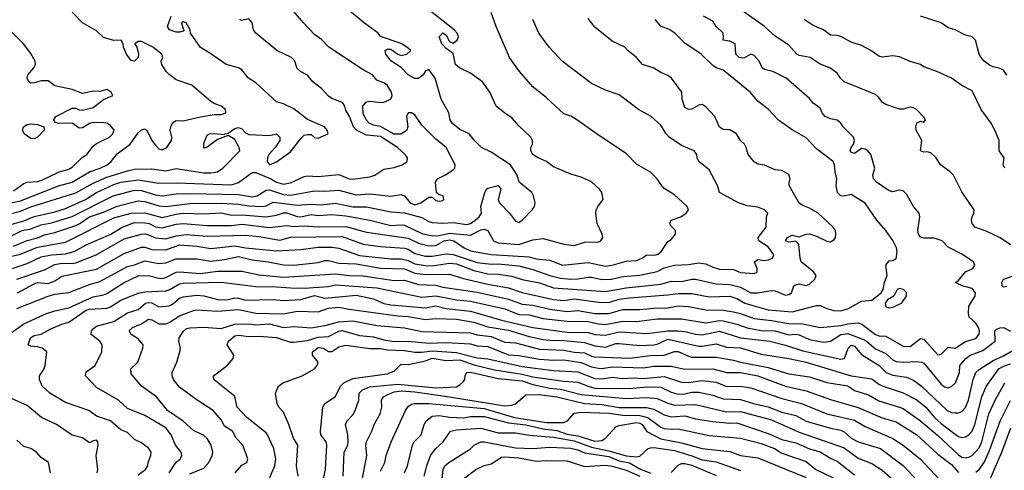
# Model space of a CAD drawing. Header units: metres. Extents: x -46681 to -43747, y -240911 to -237677.
# Tile 744 of 1056: x -46191 to -46048, y -237983 to -237918. Entities that reach past the tile are written whole.
import ezdxf

# ---------------------------------------------------------------- set-up
doc = ezdxf.new("R2010")
doc.units = ezdxf.units.M
doc.layers.add('CONTOUR_INDEX', color=1, linetype='Continuous')
doc.layers.add('CONTOUR_INTER', color=3, linetype='Continuous')

msp = doc.modelspace()

# ---------------------------------------------------------------- linework, layer by layer
at = {"layer": 'CONTOUR_INDEX'}
for points, elevation in [([(-46191.6, -237950.28), (-46189.6, -237949.44), (-46188.1, -237949.07), (-46187.1, -237948.65), (-46185.6, -237948.3), (-46182.6, -237947.3), (-46182.01, -237947.02), (-46180.6, -237946.02), (-46178.6, -237945.36), (-46176.6, -237944.47), (-46173.6, -237943.72), (-46172.6, -237943.81), (-46170.6, -237944.46), (-46169.6, -237944.54), (-46166.1, -237944.12), (-46161.6, -237944.06), (-46159.1, -237944.18), (-46157.6, -237944.43), (-46155.6, -237944.54), (-46155.1, -237944.45), (-46154.1, -237943.93), (-46150.6, -237944.36), (-46148.6, -237944.18), (-46147.1, -237944.3), (-46145.1, -237944.07), (-46142.6, -237944.57), (-46140.6, -237944.6), (-46137.1, -237945.31), (-46135.1, -237945.47), (-46132.6, -237946.15), (-46131.6, -237946.73), (-46131.1, -237946.84), (-46129.6, -237946.96), (-46128.1, -237946.86), (-46126.1, -237947.14), (-46125.6, -237947), (-46124.9, -237946.52), (-46124.32, -237946.02), (-46123.99, -237945.52), (-46124.09, -237944.52), (-46123.49, -237942.52), (-46123.27, -237942.02), (-46123.1, -237941.9), (-46121.6, -237941.52), (-46121.21, -237942.02), (-46121.6, -237943.52), (-46121.37, -237944.02), (-46119.97, -237945.52), (-46119.1, -237946.67), (-46118.6, -237946.86), (-46118.1, -237946.5), (-46116.69, -237945.02), (-46116.34, -237944.52), (-46116.24, -237944.02), (-46116.48, -237943.02), (-46116.74, -237942.52), (-46118.54, -237941.02), (-46118.85, -237940.02), (-46119.79, -237938.52), (-46122.6, -237936.69), (-46123.98, -237936.02), (-46125.02, -237935.02), (-46125.76, -237934.02), (-46127.1, -237933.41), (-46128.24, -237932.52), (-46128.53, -237932.02), (-46128.69, -237931.02), (-46129.84, -237929.02), (-46130.69, -237926.02), (-46131.6, -237924.73), (-46132.1, -237924.95), (-46132.43, -237925.52), (-46133.1, -237926.07), (-46133.6, -237926.04), (-46134.6, -237925.51), (-46135.6, -237924.46), (-46137.1, -237923.51), (-46137.82, -237922.52), (-46137.89, -237922.02), (-46137.6, -237921.82), (-46137.1, -237921.83), (-46136.1, -237922.53), (-46135.6, -237922.72), (-46134.77, -237922.52), (-46134.22, -237922.02), (-46134.76, -237921.52), (-46135.6, -237921.01), (-46138.6, -237919.99), (-46138.91, -237919.52), (-46141.1, -237917.91), (-46143.34, -237916.02)], 80), ([(-46191.1, -237959.3), (-46186.6, -237957.49), (-46185.6, -237957.19), (-46183.6, -237956.97), (-46180.6, -237955.81), (-46179.1, -237955.36), (-46175.1, -237953.21), (-46174.1, -237952.97), (-46172.6, -237952.38), (-46170.6, -237952.8), (-46169.6, -237952.7), (-46168.1, -237952.12), (-46165.1, -237952.1), (-46163.1, -237952.43), (-46161.1, -237952.2), (-46159.1, -237951.77), (-46157.1, -237952.25), (-46154.81, -237952.52), (-46152.6, -237952.96), (-46151.1, -237953.03), (-46147.6, -237952.64), (-46146.6, -237952.35), (-46146.1, -237952.34), (-46144.6, -237952.73), (-46142.1, -237952.83), (-46138.6, -237953.45), (-46135.1, -237953.56), (-46133.6, -237954.17), (-46132.1, -237954.35), (-46128.6, -237954.32), (-46126.6, -237954.94), (-46123.1, -237955.78), (-46120.1, -237956.3), (-46118.1, -237956.96), (-46113.6, -237958), (-46112.1, -237958.12), (-46110.6, -237957.89), (-46107.1, -237958.36), (-46105.6, -237958.39), (-46104.1, -237957.95), (-46102.6, -237957.75), (-46097.1, -237957.32), (-46095.6, -237957.09), (-46093.6, -237957.13), (-46091.1, -237957.58), (-46088.1, -237957.5), (-46087.1, -237957.85), (-46085.94, -237958.52), (-46082.6, -237959.47), (-46079.1, -237959.77), (-46075.6, -237958.84), (-46075.1, -237958.86), (-46074.1, -237959.29), (-46073.1, -237959.56), (-46072.1, -237959.61), (-46071.1, -237959.35), (-46069.1, -237958.23), (-46067.6, -237958.09), (-46066.29, -237957.02), (-46065.97, -237956.52), (-46065.79, -237955.52), (-46065.38, -237954.52), (-46065.58, -237953.02), (-46065.1, -237952.37), (-46064.6, -237952.36), (-46064.1, -237952.1), (-46063.96, -237951.02), (-46064.03, -237950.52), (-46064.6, -237949.43), (-46065.59, -237948.02), (-46066.88, -237946.52), (-46068.6, -237944.08), (-46070.6, -237942.83), (-46071.6, -237943.06), (-46072.1, -237943.02), (-46072.56, -237942.52), (-46072.78, -237941.52), (-46072.65, -237940.52), (-46072.92, -237939.52), (-46073, -237938.52), (-46073.22, -237938.02), (-46075.6, -237936.19), (-46077.1, -237934.62), (-46079.1, -237933.48), (-46081.1, -237932.09), (-46082.6, -237930.47), (-46084.1, -237929.31), (-46085.19, -237928.02), (-46088.83, -237925.02), (-46089.1, -237924.82), (-46090.1, -237924.49), (-46090.6, -237924.15), (-46092.26, -237922.52), (-46094.6, -237920.94), (-46096.05, -237919.52), (-46096.79, -237919.02), (-46098.1, -237918.49), (-46098.91, -237917.52)], 85), ([(-46191.6, -237942.29), (-46190.1, -237941.21), (-46189.6, -237941.04), (-46188.1, -237940.93), (-46187.6, -237940.78), (-46185.1, -237939.58), (-46183.6, -237939.16), (-46183.1, -237938.87), (-46181.6, -237937.43), (-46181.01, -237937.02), (-46180.1, -237935.82), (-46179.6, -237935.45), (-46177.72, -237934.52), (-46177.25, -237934.02), (-46177.06, -237933.52), (-46177.6, -237932.82), (-46178.1, -237932.52), (-46178.6, -237932.45), (-46180.1, -237932.39), (-46180.6, -237932.56), (-46181.6, -237933.17), (-46182.1, -237933.21), (-46183.1, -237932.52), (-46185.1, -237932.57), (-46185.6, -237932.36), (-46185.77, -237932.02), (-46185.48, -237931.52), (-46183.1, -237930.32), (-46182.6, -237930.34), (-46182.1, -237930.57), (-46181.6, -237930.63), (-46180.1, -237930.26), (-46178.6, -237929.09), (-46177.22, -237928.52), (-46177.47, -237928.02), (-46178.1, -237927.62), (-46179.1, -237927.94), (-46180.1, -237927.9), (-46181.6, -237928.2), (-46183.1, -237927.65), (-46185.6, -237927.13), (-46186.6, -237926.36), (-46187.6, -237926.39), (-46188.6, -237926.69), (-46189.1, -237926.72), (-46189.39, -237926.52), (-46189.61, -237926.02), (-46189.5, -237925.52), (-46188.66, -237924.52), (-46188.4, -237924.02), (-46188.46, -237923.52), (-46189.1, -237922.45), (-46190.16, -237921.02), (-46192.6, -237918.58)], 75), ([(-46190.12, -237933.02), (-46189.6, -237932.71), (-46189.1, -237932.62), (-46188.1, -237932.71), (-46187.2, -237933.02), (-46187.15, -237933.52), (-46188.14, -237934.52), (-46188.6, -237934.78), (-46189.1, -237934.72), (-46190.07, -237934.02), (-46190.27, -237933.52), (-46190.12, -237933.02)], 75), ([(-46063.6, -237956.39), (-46063.96, -237956.52), (-46064.44, -237957.52), (-46065.34, -237958.02), (-46065.68, -237958.52), (-46065.6, -237959.03), (-46065.1, -237959.18), (-46064.6, -237959.11), (-46063.35, -237958.52), (-46062.63, -237957.52), (-46062.63, -237957.02), (-46063.04, -237956.52), (-46063.6, -237956.39)], 85), ([(-46159.57, -237983.02), (-46158.6, -237981.92), (-46157.9, -237981.52), (-46157.76, -237981.02), (-46158.48, -237979.02), (-46159.44, -237978.02), (-46159.96, -237977.02), (-46161.1, -237976.26), (-46161.6, -237975.36), (-46162.75, -237974.02), (-46165.05, -237972.52), (-46167.6, -237970.64), (-46168.48, -237969.52), (-46168.67, -237969.02), (-46168.65, -237968.52), (-46168.01, -237967.02), (-46167.55, -237965.52), (-46167.49, -237965.02), (-46167.73, -237964.02), (-46167.67, -237963.52), (-46167.1, -237962.58), (-46166.6, -237962.17), (-46166.1, -237962.05), (-46164.1, -237961.99), (-46161.6, -237962.19), (-46159.6, -237961.52), (-46157.6, -237961.51), (-46156.6, -237961.66), (-46154.6, -237961.5), (-46152.6, -237962.01), (-46151.1, -237961.9), (-46148.6, -237962.06), (-46146.6, -237961.72), (-46144.6, -237961.19), (-46142.6, -237961.06), (-46139.1, -237961.74), (-46135.1, -237962.06), (-46132.6, -237962.6), (-46125.6, -237962.78), (-46124.6, -237963.08), (-46122.6, -237963.31), (-46120.6, -237964.12), (-46119.1, -237964.26), (-46115.6, -237965.15), (-46112.1, -237965.3), (-46110.6, -237965.59), (-46109.1, -237965.67), (-46108.1, -237966.15), (-46107.6, -237966.26), (-46102.6, -237966.45), (-46099.6, -237966.09), (-46097.6, -237966), (-46096.1, -237965.5), (-46095.6, -237965.47), (-46094.1, -237966.19), (-46093.6, -237966.29), (-46090.1, -237966.32), (-46087.6, -237966.72), (-46086.6, -237967.04), (-46082.6, -237967.79), (-46079.6, -237968.72), (-46076.6, -237969.16), (-46074.1, -237969.99), (-46071.1, -237970.47), (-46070.1, -237971.15), (-46068.1, -237971.75), (-46066.6, -237972.64), (-46063.6, -237973.52), (-46063.1, -237973.74), (-46060.6, -237975.53), (-46058.1, -237977.65), (-46055.1, -237980.44), (-46054.6, -237980.74), (-46054.1, -237980.87), (-46053.6, -237980.78), (-46053.1, -237980.51), (-46052.1, -237979.43), (-46051.75, -237978.52), (-46050.7, -237974.52), (-46049.82, -237972.52), (-46048.39, -237970.02)], 90), ([(-46141.21, -237984.02), (-46140.54, -237980.52), (-46140.69, -237979.02), (-46140.6, -237978.52), (-46139.84, -237977.02), (-46139.49, -237976.02), (-46138.65, -237974.52), (-46138.4, -237973.52), (-46138.43, -237972.52), (-46138.13, -237972.02), (-46137.6, -237971.76), (-46136.6, -237971.34), (-46135.6, -237971.16), (-46133.6, -237971.31), (-46128.6, -237972.05), (-46120.6, -237973.36), (-46119.6, -237973.27), (-46119.1, -237973.07), (-46117.6, -237971.74), (-46115.6, -237971.7), (-46113.1, -237972.06), (-46109.1, -237973), (-46106.6, -237973.15), (-46104.1, -237973.59), (-46100.1, -237973.57), (-46099.1, -237973.81), (-46097.6, -237974.65), (-46096.6, -237974.92), (-46094.6, -237974.8), (-46093.1, -237975.23), (-46090.6, -237975.62), (-46088.1, -237975.87), (-46087.1, -237975.78), (-46082.6, -237977.33), (-46080.6, -237978.23), (-46078.6, -237978.71), (-46076.6, -237979.56), (-46075.1, -237979.97), (-46073.6, -237980.9), (-46072.6, -237981.35), (-46070.1, -237983.31)], 95), ([(-46186.24, -237983.02), (-46186.53, -237981.52), (-46187.6, -237980.79), (-46188.27, -237980.02), (-46189.1, -237979.51), (-46190.1, -237979.24), (-46191.1, -237978.32)], 85), ([(-46126.6, -237983.87), (-46124.81, -237982.52), (-46123.6, -237981.94), (-46122.6, -237981.72), (-46121.1, -237980.75), (-46120.6, -237980.7), (-46118.6, -237980.87), (-46116.1, -237981.33), (-46114.6, -237981.22), (-46111.6, -237981.3), (-46109.1, -237982.12), (-46106.1, -237981.93), (-46105.1, -237982.08), (-46103.1, -237982.64), (-46101.1, -237983.52)], 100)]:
    msp.add_lwpolyline(points, dxfattribs=dict(at, elevation=elevation))
at = {"layer": 'CONTOUR_INTER'}
for points, elevation in [([(-46193.6, -237952.09), (-46190.6, -237951.41), (-46188.1, -237950.41), (-46184.1, -237949.69), (-46177.1, -237946.2), (-46174.6, -237945.51), (-46172.6, -237945.48), (-46170.1, -237946.11), (-46168.1, -237945.63), (-46167.1, -237945.52), (-46164.1, -237945.59), (-46161.6, -237945.48), (-46160.1, -237945.78), (-46158.6, -237945.73), (-46155.1, -237946.03), (-46153.6, -237945.8), (-46152.6, -237945.48), (-46152.1, -237945.47), (-46150.6, -237945.99), (-46150.1, -237946.01), (-46148.6, -237945.71), (-46147.6, -237945.86), (-46145.6, -237945.71), (-46143.6, -237945.91), (-46140.1, -237946.51), (-46137.1, -237947.27), (-46135.6, -237947.17), (-46135.1, -237947.26), (-46132.6, -237948.42), (-46131.1, -237948.76), (-46130.1, -237948.73), (-46128.6, -237948.37), (-46125.6, -237948.68), (-46124.1, -237947.93), (-46123.6, -237947.81), (-46123.1, -237948.01), (-46122.25, -237949.52), (-46121.6, -237949.8), (-46118.6, -237950.04), (-46116.6, -237949.36), (-46115.1, -237949.18), (-46112.1, -237949.96), (-46110.6, -237950.17), (-46109.1, -237949.7), (-46107.1, -237949.65), (-46106.76, -237949.52), (-46106.6, -237949.28), (-46106.48, -237949.02), (-46106.57, -237948.52), (-46107.27, -237947.02), (-46107.47, -237945.52), (-46107.43, -237945.02), (-46107.17, -237944.52), (-46106.42, -237943.52), (-46106.63, -237942.52), (-46106.93, -237942.02), (-46108.1, -237940.97), (-46109.6, -237940.28), (-46111.1, -237939.85), (-46113.6, -237938.8), (-46114.6, -237938.03), (-46115.83, -237937.52), (-46116.56, -237937.02), (-46116.88, -237936.52), (-46116.88, -237936.02), (-46116.62, -237935.52), (-46116.62, -237935.02), (-46116.88, -237934.52), (-46118.6, -237932.89), (-46119.6, -237931.71), (-46120.6, -237931.07), (-46121.87, -237930.02), (-46122.77, -237928.02), (-46123.87, -237926.52), (-46125.6, -237925.28), (-46127.16, -237924.52), (-46127.73, -237924.02), (-46128.1, -237922.45), (-46129.1, -237921.71), (-46129.74, -237921.02), (-46130.1, -237920.02), (-46129.6, -237919.45), (-46129.1, -237919.79), (-46128.6, -237920.7), (-46128.1, -237920.93), (-46127.52, -237920.52), (-46127.3, -237920.02), (-46127.51, -237919.52), (-46127.93, -237919.02), (-46131.6, -237916.12)], 81), ([(-46193.1, -237949.41), (-46190.32, -237948.02), (-46189.1, -237947.79), (-46187.6, -237947.19), (-46186.1, -237946.89), (-46183.1, -237945.99), (-46177.2, -237943.02), (-46174.1, -237942.16), (-46173.1, -237942.23), (-46171.1, -237942.84), (-46170.1, -237942.99), (-46168.1, -237942.73), (-46166.1, -237942.68), (-46159.1, -237942.83), (-46157.1, -237943.13), (-46156.38, -237943.02), (-46155.1, -237942.2), (-46154.6, -237942.14), (-46152.6, -237942.8), (-46151.6, -237942.91), (-46148.1, -237942.28), (-46146.6, -237942.32), (-46144.6, -237942.19), (-46142.1, -237942.87), (-46140.1, -237942.69), (-46137.1, -237943.04), (-46135.6, -237942.81), (-46135.1, -237943.02), (-46134.3, -237944.02), (-46133.6, -237944.29), (-46132.74, -237944.02), (-46131.6, -237943.18), (-46131.1, -237943.2), (-46130.6, -237943.65), (-46130.1, -237943.79), (-46129.6, -237943.67), (-46129.45, -237943.52), (-46129.55, -237943.02), (-46130.1, -237942.84), (-46130.48, -237942.52), (-46130.64, -237941.02), (-46130.36, -237940.52), (-46129.29, -237940.02), (-46128.1, -237939.24), (-46127.85, -237939.02), (-46127.79, -237938.52), (-46129.11, -237936.02), (-46130.6, -237934.83), (-46132.6, -237932.77), (-46133.6, -237931.32), (-46134.1, -237930.99), (-46134.6, -237931), (-46134.82, -237931.52), (-46134.64, -237933.02), (-46134.79, -237933.52), (-46135.6, -237934.09), (-46136.6, -237934.11), (-46138.6, -237932.99), (-46139.6, -237932.8), (-46140.23, -237932.52), (-46140.63, -237932.02), (-46141.1, -237931.09), (-46141.12, -237930.02), (-46140.6, -237929.42), (-46140.1, -237929.34), (-46138.6, -237929.53), (-46138.1, -237929.48), (-46137.1, -237929.03), (-46136.9, -237928.52), (-46137, -237928.02), (-46137.6, -237927.02), (-46138.1, -237926.69), (-46139.1, -237926.3), (-46139.74, -237925.52), (-46141.1, -237924.79), (-46146.05, -237921.52), (-46147.1, -237920.39), (-46148.1, -237919.68), (-46149.72, -237918.02), (-46152.25, -237915.02)], 79), ([(-46047.6, -237950.1), (-46049.1, -237949.06), (-46051.1, -237948.1), (-46052.74, -237947.52), (-46053.13, -237947.02), (-46053.21, -237946.52), (-46053.12, -237946.02), (-46052.86, -237945.52), (-46052.84, -237945.02), (-46054.6, -237942.41), (-46055.84, -237940.02), (-46056.28, -237939.52), (-46057.71, -237938.52), (-46058.34, -237937.52), (-46059.1, -237936.79), (-46059.6, -237936.66), (-46060.1, -237936.71), (-46060.6, -237936.52), (-46060.4, -237935.02), (-46061.19, -237933.52), (-46061.28, -237933.02), (-46061.1, -237932.45), (-46060.6, -237932.22), (-46060.1, -237932.35), (-46059.88, -237932.02), (-46060.1, -237931.64), (-46061.18, -237930.52), (-46061.6, -237930.29), (-46062.1, -237930.21), (-46063.1, -237930.5), (-46063.6, -237930.48), (-46065.6, -237929.78), (-46066.07, -237929.52), (-46066.6, -237928.77), (-46067.1, -237928.36), (-46071.6, -237926.53), (-46072.14, -237926.02), (-46072.6, -237925.29), (-46073.67, -237924.52), (-46075.1, -237923.96), (-46076.54, -237923.02), (-46078.1, -237922.71), (-46078.43, -237922.52), (-46079.6, -237921.24), (-46081.6, -237919.91), (-46083.1, -237918.52), (-46086.1, -237916.42)], 87), ([(-46195.6, -237954.73), (-46189.6, -237952.78), (-46187.6, -237951.82), (-46186.1, -237951.54), (-46184.1, -237951.4), (-46182.84, -237951.02), (-46181.1, -237950.08), (-46177.55, -237948.52), (-46175.88, -237947.52), (-46174.1, -237946.83), (-46172.6, -237946.88), (-46172.01, -237947.02), (-46171.1, -237947.47), (-46170.1, -237947.64), (-46168.1, -237947.11), (-46167.1, -237946.99), (-46163.6, -237947.3), (-46160.1, -237947.29), (-46158.6, -237947.1), (-46154.6, -237947.57), (-46152.1, -237947.27), (-46151.1, -237947.41), (-46149.6, -237947.35), (-46147.6, -237947.49), (-46143.6, -237947.41), (-46140.6, -237948.23), (-46134.6, -237949.11), (-46133.1, -237949.86), (-46131.6, -237950.21), (-46130.6, -237950.2), (-46129.38, -237949.52), (-46128.6, -237949.37), (-46127.99, -237949.52), (-46126.49, -237950.52), (-46125.6, -237950.94), (-46122.6, -237951.48), (-46117.1, -237951.8), (-46116.1, -237952.12), (-46114.1, -237952.31), (-46112.29, -237953.02), (-46108.6, -237952.65), (-46106.1, -237953.17), (-46105.1, -237953.04), (-46103.1, -237952.46), (-46101.6, -237952.36), (-46100.83, -237952.02), (-46100.1, -237951.51), (-46099.1, -237951.57), (-46098.6, -237951.46), (-46098.1, -237951.16), (-46097.1, -237949.61), (-46096.6, -237949.31), (-46095.98, -237948.52), (-46095.98, -237948.02), (-46096.6, -237947.38), (-46096.77, -237947.02), (-46096.6, -237946.52), (-46095.2, -237946.02), (-46094.41, -237945.52), (-46094.09, -237945.02), (-46094.27, -237944.52), (-46096.1, -237942.85), (-46097.6, -237941.92), (-46098.1, -237941.37), (-46098.61, -237940.52), (-46099.6, -237939.58), (-46101.6, -237938.41), (-46103.1, -237936.89), (-46107.1, -237934.25), (-46110.2, -237932.02), (-46111.1, -237931.5), (-46112.1, -237931.13), (-46114.6, -237928.86), (-46116.6, -237927.27), (-46118.51, -237925.02), (-46119.96, -237923.02), (-46121.89, -237918.52), (-46122.62, -237916.52)], 82), ([(-46194.1, -237944.46), (-46190.6, -237943.73), (-46185.1, -237941.56), (-46183.1, -237941.01), (-46180.62, -237939.52), (-46179.07, -237939.02), (-46178.04, -237938.52), (-46177.46, -237938.02), (-46176.6, -237936.92), (-46174.75, -237935.52), (-46173.6, -237933.91), (-46173.1, -237933.45), (-46172.6, -237933.33), (-46172.31, -237933.52), (-46171.6, -237934.99), (-46171.1, -237935.68), (-46170.6, -237936.2), (-46170.1, -237936.37), (-46169.42, -237936.02), (-46168.76, -237935.02), (-46168.73, -237934.52), (-46168.97, -237933.52), (-46168.87, -237933.02), (-46168.6, -237932.47), (-46168.1, -237932.11), (-46167.1, -237932.15), (-46164.6, -237931.57), (-46162.6, -237931.27), (-46161.6, -237931.26), (-46160.93, -237931.02), (-46160.99, -237930.52), (-46161.58, -237930.02), (-46162.6, -237929.67), (-46163.1, -237929.35), (-46165.84, -237927.02), (-46168.1, -237926.24), (-46169.1, -237925.46), (-46169.54, -237925.02), (-46170.16, -237924.02), (-46170.25, -237923.52), (-46170.03, -237923.02), (-46170.14, -237922.52), (-46171.47, -237921.52), (-46173.1, -237920.72), (-46173.6, -237920.69), (-46174.08, -237921.02), (-46173.78, -237921.52), (-46173.52, -237922.52), (-46173.57, -237923.02), (-46174.1, -237923.56), (-46174.6, -237923.45), (-46175.27, -237922.52), (-46175.69, -237921.52), (-46175.76, -237921.02), (-46176.04, -237920.52), (-46177.1, -237920.54), (-46178.6, -237920.1), (-46179.6, -237919.17), (-46181.6, -237917.99), (-46183.1, -237916.47)], 76), ([(-46193.6, -237945.97), (-46190.6, -237945.22), (-46189.1, -237944.59), (-46182.6, -237942.59), (-46180.1, -237941.18), (-46178.1, -237940.29), (-46175.1, -237939.37), (-46174.1, -237939.13), (-46171.6, -237939.1), (-46169.6, -237939.41), (-46168.1, -237939.03), (-46164.1, -237939.66), (-46163.1, -237939.68), (-46162.1, -237939.51), (-46161.33, -237939.02), (-46158.9, -237936.52), (-46159, -237936.02), (-46159.6, -237934.84), (-46160.6, -237934.29), (-46162.1, -237934.84), (-46163.6, -237935.99), (-46164.1, -237936.11), (-46164.1, -237935.37), (-46163.6, -237934.21), (-46163.31, -237934.02), (-46162.6, -237933.97), (-46161.1, -237934.13), (-46161.08, -237934.02), (-46160.6, -237933.96), (-46159.6, -237933.28), (-46159.1, -237933.11), (-46158.6, -237933.33), (-46158.1, -237933.89), (-46157.6, -237934.14), (-46154.6, -237934.27), (-46153.58, -237934.02), (-46153.11, -237934.52), (-46153.13, -237935.02), (-46153.79, -237936.02), (-46154.73, -237937.02), (-46154.92, -237937.52), (-46154.93, -237938.02), (-46154.6, -237938.54), (-46153.6, -237938.09), (-46151.6, -237936.62), (-46150.1, -237934.71), (-46149.6, -237934.25), (-46149.1, -237934.12), (-46148.6, -237934.15), (-46148.1, -237934.56), (-46147.6, -237934.66), (-46146.14, -237934.02), (-46146.29, -237933.52), (-46146.68, -237933.02), (-46149.1, -237931.98), (-46151.1, -237930.43), (-46152.6, -237929.69), (-46153.6, -237929.42), (-46156.6, -237926.66), (-46157.64, -237926.02), (-46158.6, -237924.79), (-46159.1, -237924.49), (-46160.89, -237924.02), (-46163.1, -237922.46), (-46164.6, -237921.57), (-46166.01, -237919.52), (-46166.09, -237919.02), (-46166.64, -237918.02), (-46167.1, -237917.85), (-46167.33, -237918.02), (-46167.1, -237918.86), (-46166.93, -237919.02), (-46167.1, -237919.22), (-46167.6, -237919.37), (-46168.1, -237919.35), (-46169.05, -237919.02), (-46169.36, -237918.52), (-46168.81, -237917.02)], 77), ([(-46192.25, -237963.02), (-46190.1, -237961.51), (-46186.83, -237960.02), (-46185.6, -237959.61), (-46183.6, -237959.18), (-46180.1, -237957.58), (-46178.6, -237957.32), (-46178.1, -237957.11), (-46175.6, -237955.51), (-46173.6, -237954.55), (-46172.1, -237954.49), (-46170.6, -237954.92), (-46170.1, -237954.95), (-46169.6, -237954.82), (-46168.1, -237954.04), (-46167.6, -237953.96), (-46164.6, -237954.2), (-46162.1, -237953.89), (-46158.6, -237953.89), (-46156.1, -237954.42), (-46152.6, -237954.75), (-46145.1, -237954.27), (-46143.1, -237954.52), (-46141.1, -237954.57), (-46136.6, -237955.24), (-46135.1, -237955.19), (-46133.1, -237955.79), (-46130.6, -237955.89), (-46129.6, -237956.18), (-46124.6, -237956.9), (-46120.1, -237957.94), (-46118.1, -237958.63), (-46116.6, -237958.78), (-46114.1, -237959.38), (-46111.6, -237959.69), (-46110.1, -237959.58), (-46107.6, -237959.99), (-46106.1, -237960.01), (-46105.6, -237959.98), (-46103.6, -237959.4), (-46101.1, -237959.4), (-46099.1, -237959.21), (-46097.1, -237959.18), (-46095.6, -237958.91), (-46094.1, -237958.99), (-46091.6, -237959.48), (-46089.1, -237959.54), (-46087.6, -237959.77), (-46086.6, -237959.98), (-46084.6, -237960.72), (-46082.1, -237960.99), (-46079.6, -237961.45), (-46077.6, -237961.49), (-46075.1, -237962), (-46072.1, -237961.75), (-46071.1, -237961.49), (-46069.6, -237961.36), (-46069.05, -237961.52), (-46067.1, -237963.03), (-46066.6, -237963.22), (-46065.6, -237963.26), (-46063.1, -237964.74), (-46062.1, -237964.77), (-46060.6, -237963.62), (-46060.1, -237963.7), (-46058.1, -237965.95), (-46057.6, -237965.9), (-46056.6, -237964.85), (-46055.6, -237965.01), (-46054.1, -237964.07), (-46052.6, -237963.62), (-46052.1, -237963), (-46052.05, -237962.52), (-46052.2, -237962.02), (-46052.6, -237961.42), (-46053.56, -237960.52), (-46053.64, -237960.02), (-46053.6, -237958.96), (-46052.71, -237957.52), (-46052.64, -237957.02), (-46053.1, -237956.41), (-46054.58, -237956.02), (-46055.54, -237955.52), (-46055.1, -237955.22), (-46054.1, -237953.96), (-46053.04, -237953.52), (-46052.72, -237953.02), (-46052.92, -237952.52), (-46054.6, -237951.42), (-46056.6, -237950.43), (-46057.44, -237949.52), (-46058.6, -237949.14), (-46060.1, -237949.1), (-46060.6, -237948.96), (-46060.87, -237948.52), (-46060.96, -237948.02), (-46060.68, -237946.02), (-46060.8, -237945.52), (-46061.6, -237944.56), (-46062.6, -237942.77), (-46063.1, -237942.29), (-46063.6, -237942.19), (-46064.6, -237942.4), (-46065.1, -237942.3), (-46066.92, -237941.02), (-46067.35, -237940.52), (-46067.45, -237940.02), (-46067.16, -237939.02), (-46067.74, -237937.02), (-46068.17, -237936.52), (-46068.6, -237936.26), (-46069.1, -237936.18), (-46070.1, -237936.88), (-46070.6, -237936.71), (-46070.73, -237936.52), (-46070.61, -237936.02), (-46070.24, -237935.52), (-46070.14, -237935.02), (-46070.26, -237934.52), (-46071.77, -237933.02), (-46072.11, -237932.52), (-46072.6, -237932.07), (-46073.6, -237931.85), (-46074.37, -237931.52), (-46074.8, -237931.02), (-46075.1, -237930.31), (-46076.1, -237929.6), (-46076.6, -237928.92), (-46080.01, -237926.02), (-46081.92, -237925.02), (-46083.1, -237924.76), (-46083.46, -237924.52), (-46083.88, -237923.52), (-46084.6, -237922.7), (-46085.1, -237922.51), (-46086.1, -237923.1), (-46086.8, -237923.02), (-46087.26, -237922.52), (-46087.34, -237921.02), (-46088.1, -237920.64), (-46089.1, -237920.53), (-46089.02, -237920.02), (-46089.11, -237919.52), (-46090.1, -237918.54), (-46090.6, -237917.77), (-46091.93, -237917.02)], 86), ([(-46192.1, -237947.18), (-46190.1, -237946.63), (-46188.6, -237945.99), (-46185.6, -237945.32), (-46184.1, -237944.84), (-46181.18, -237943.52), (-46179.6, -237942.5), (-46177.1, -237941.35), (-46176.1, -237941.03), (-46173.6, -237940.68), (-46170.6, -237941.17), (-46168.1, -237941.13), (-46160.1, -237941.43), (-46159.1, -237941.05), (-46157.1, -237939.65), (-46156.6, -237939.65), (-46154.42, -237940.52), (-46153.58, -237941.02), (-46152.6, -237941.3), (-46151.6, -237941.12), (-46149.6, -237940.23), (-46149.1, -237940.12), (-46147.6, -237940.21), (-46144.6, -237939.94), (-46143.1, -237940.52), (-46142.6, -237940.57), (-46140.1, -237940.26), (-46139.4, -237940.02), (-46138.1, -237939.14), (-46136.6, -237938.89), (-46135.46, -237938.52), (-46134.74, -237938.02), (-46134.67, -237937.52), (-46135.01, -237937.02), (-46136.13, -237936.02), (-46138.6, -237934.41), (-46140.6, -237934.24), (-46142.07, -237933.52), (-46142.49, -237933.02), (-46143.07, -237931.52), (-46143.6, -237930.62), (-46143.73, -237930.02), (-46144.06, -237929.52), (-46145.6, -237928.94), (-46146.1, -237928.61), (-46147.1, -237927.49), (-46148.33, -237926.52), (-46149.1, -237925.58), (-46150.15, -237925.02), (-46150.6, -237924.61), (-46150.96, -237923.52), (-46151.42, -237923.02), (-46153.54, -237922.02), (-46156.59, -237919.52), (-46156.91, -237919.02), (-46157.1, -237917.99), (-46157.6, -237917.43), (-46158.6, -237917.66), (-46158.9, -237917.52)], 78), ([(-46191.1, -237955.03), (-46187.1, -237953.69), (-46185.6, -237952.91), (-46184.6, -237952.73), (-46183.1, -237952.8), (-46182.6, -237952.7), (-46179.64, -237951.52), (-46175.6, -237949.2), (-46173.1, -237948.55), (-46172.6, -237948.5), (-46172.1, -237948.64), (-46171.1, -237949.08), (-46169.6, -237949.2), (-46168.1, -237948.76), (-46166.6, -237948.6), (-46163.6, -237948.82), (-46158.1, -237948.7), (-46156.1, -237948.89), (-46153.1, -237949.4), (-46151.6, -237948.97), (-46144.1, -237948.87), (-46141.1, -237949.98), (-46138.6, -237950.32), (-46135.1, -237950.57), (-46134.6, -237950.7), (-46133.6, -237951.34), (-46132.1, -237951.74), (-46131.1, -237951.74), (-46129.1, -237951.38), (-46128.1, -237951.47), (-46124.6, -237952.61), (-46122.6, -237952.88), (-46121.6, -237952.84), (-46118.6, -237953.12), (-46116.6, -237953.63), (-46114.1, -237954.53), (-46112.6, -237954.88), (-46111.1, -237955.04), (-46110.1, -237955.01), (-46108.6, -237954.75), (-46108.1, -237954.75), (-46106.6, -237955.1), (-46105.21, -237955.02), (-46103.6, -237954.65), (-46101.1, -237954.45), (-46098.6, -237953.95), (-46097.6, -237953.41), (-46096.1, -237953), (-46094.1, -237952.91), (-46092.6, -237952.68), (-46091.6, -237952.84), (-46090.6, -237953.31), (-46089.6, -237953.59), (-46087.6, -237953.64), (-46086.6, -237954.08), (-46084.6, -237954.22), (-46084.2, -237954.02), (-46084.17, -237953.52), (-46084.54, -237952.52), (-46084.1, -237952.21), (-46083.1, -237952.33), (-46082.6, -237952.27), (-46081.94, -237952.02), (-46081.76, -237951.52), (-46082.6, -237950.37), (-46083.93, -237949.52), (-46084.01, -237949.02), (-46082.89, -237947.52), (-46082.81, -237946.02), (-46082.62, -237945.52), (-46083.1, -237945.02), (-46084.1, -237944.64), (-46085.6, -237944.43), (-46086.85, -237944.02), (-46089.6, -237942.54), (-46089.9, -237941.52), (-46091.1, -237939.26), (-46092.58, -237938.02), (-46092.83, -237937.52), (-46092.9, -237937.02), (-46093.27, -237936.52), (-46095.1, -237935.72), (-46096.87, -237934.52), (-46097.34, -237934.02), (-46098.1, -237932.81), (-46099.5, -237931.52), (-46101.32, -237930.52), (-46104.1, -237928.41), (-46106.1, -237927.71), (-46108.1, -237926.77), (-46112.32, -237923.52), (-46114.23, -237921.52), (-46115.72, -237919.52), (-46116.6, -237917.54)], 83), ([(-46190.99, -237957.02), (-46188.6, -237955.7), (-46188.1, -237955.53), (-46186.6, -237955.66), (-46185.6, -237955.29), (-46184.6, -237954.6), (-46179.6, -237953.6), (-46175.6, -237951.35), (-46173.1, -237950.42), (-46172.6, -237950.4), (-46171.6, -237950.76), (-46169.6, -237950.79), (-46167.6, -237950.1), (-46165.1, -237950.29), (-46163.1, -237950.61), (-46159.6, -237950.23), (-46158.1, -237950.51), (-46153.6, -237950.96), (-46150.1, -237950.77), (-46147.6, -237950.44), (-46145.6, -237950.42), (-46144.6, -237950.57), (-46141.6, -237951.62), (-46137.1, -237952.09), (-46135.6, -237952.1), (-46134.6, -237952.36), (-46133.6, -237952.83), (-46132.1, -237953.08), (-46131.1, -237953.12), (-46128.6, -237952.75), (-46127.6, -237952.82), (-46125.1, -237953.81), (-46123.1, -237954.26), (-46121.6, -237954.33), (-46119.6, -237954.63), (-46118.1, -237955.07), (-46115.6, -237955.59), (-46113.6, -237956.28), (-46106.1, -237956.83), (-46103.1, -237956.3), (-46098.1, -237955.75), (-46096.6, -237955.33), (-46095.1, -237955.4), (-46093.6, -237955.04), (-46093.1, -237955.05), (-46090.1, -237955.71), (-46088.1, -237955.83), (-46086.6, -237956.22), (-46085.1, -237957.01), (-46084.1, -237957.02), (-46082.1, -237956.66), (-46081.6, -237956.73), (-46080.1, -237957.36), (-46079.6, -237957.28), (-46079.23, -237957.02), (-46078.9, -237956.02), (-46078.6, -237955.85), (-46078.1, -237955.7), (-46077.1, -237955.95), (-46076.6, -237955.74), (-46075.84, -237955.02), (-46075.66, -237954.52), (-46075.97, -237954.02), (-46077.8, -237952.52), (-46077.96, -237952.02), (-46078.14, -237950.02), (-46078.6, -237949.56), (-46079.6, -237949.68), (-46080.07, -237949.52), (-46079.79, -237949.02), (-46079.1, -237948.7), (-46078.1, -237948.9), (-46077.1, -237948.52), (-46076.6, -237948.5), (-46075.6, -237948.81), (-46074.1, -237949.57), (-46073.6, -237949.65), (-46073.1, -237949.36), (-46072.87, -237949.02), (-46072.81, -237948.52), (-46072.87, -237948.02), (-46073.21, -237947.52), (-46075.37, -237945.52), (-46076.6, -237944.77), (-46077.6, -237944.41), (-46078.1, -237944.05), (-46079.56, -237941.52), (-46079.57, -237941.02), (-46079.43, -237940.52), (-46079.6, -237939.94), (-46080.6, -237939.33), (-46081.6, -237939.22), (-46083.1, -237938.55), (-46084.1, -237938.41), (-46084.6, -237938.1), (-46085.5, -237937.02), (-46085.75, -237936.02), (-46086, -237935.52), (-46086.58, -237935.02), (-46087.14, -237934.02), (-46088.1, -237933.47), (-46089.1, -237933.42), (-46089.6, -237933.09), (-46090.31, -237931.52), (-46091.6, -237930.12), (-46092.1, -237929.8), (-46092.6, -237929.92), (-46093.6, -237930.5), (-46094.1, -237930.52), (-46094.6, -237930.25), (-46095, -237929.02), (-46095.06, -237928.02), (-46096.54, -237926.02), (-46097.1, -237925.6), (-46098.1, -237925.19), (-46099.1, -237924.54), (-46100.73, -237924.02), (-46101.6, -237923), (-46102.86, -237922.02), (-46103.3, -237921.52), (-46105.1, -237920.67), (-46107.6, -237918.64), (-46108.6, -237917.36)], 84), ([(-46048.41, -237939.02), (-46048.65, -237938.52), (-46048.52, -237937.52), (-46049.24, -237936.52), (-46049.24, -237935.02), (-46049.86, -237933.52), (-46050.37, -237932.52), (-46051.84, -237930.52), (-46053.1, -237927.83), (-46054.6, -237927.08), (-46056.1, -237925.99), (-46058.21, -237925.02), (-46060.1, -237924.36), (-46060.6, -237924), (-46062.1, -237923.58), (-46063.6, -237922.91), (-46064.6, -237922.79), (-46066.1, -237922.96), (-46066.6, -237922.84), (-46067.75, -237922.02), (-46069.1, -237921.29), (-46070.6, -237920.79), (-46072.1, -237920), (-46072.6, -237919.84), (-46073.6, -237919.77), (-46074.59, -237919.02), (-46076.1, -237918.41), (-46077.41, -237917.52)], 88), ([(-46048.1, -237925.57), (-46048.6, -237924.86), (-46049.1, -237924.58), (-46050.1, -237924.37), (-46050.6, -237924.12), (-46051.39, -237923.52), (-46051.81, -237923.02), (-46052.1, -237922.52), (-46052.64, -237920.52), (-46053.1, -237920.05), (-46054.1, -237919.78), (-46055.6, -237919.01), (-46056.6, -237918.74), (-46057.6, -237917.99), (-46060.6, -237917.05)], 89), ([(-46048.1, -237956.1), (-46048.6, -237956.21), (-46048.78, -237956.02), (-46048.83, -237955.52), (-46048.61, -237955.02), (-46046.6, -237954.37)], 87), ([(-46173.6, -237983.32), (-46172.52, -237982.52), (-46172.18, -237982.02), (-46172.15, -237981.52), (-46171.76, -237980.52), (-46171.7, -237980.02), (-46172.05, -237979.52), (-46173.1, -237978.69), (-46174.1, -237978.21), (-46175.1, -237977.21), (-46176.1, -237976.82), (-46177.59, -237975.52), (-46179.6, -237974.84), (-46180.72, -237974.02), (-46184.1, -237972.88), (-46186.36, -237971.52), (-46187.45, -237970.52), (-46187.82, -237969.52), (-46187.83, -237969.02), (-46187.18, -237968.02), (-46187.03, -237967.52), (-46186.77, -237965.52), (-46187.47, -237965.02), (-46188.1, -237964.81), (-46189.1, -237964.71), (-46189.49, -237964.52), (-46189.14, -237963.52), (-46188.6, -237963.18), (-46187.6, -237963), (-46186.1, -237962.16), (-46184.6, -237961.54), (-46183.6, -237961.26), (-46181.1, -237959.51), (-46180.6, -237959.38), (-46178.1, -237959.25), (-46177.6, -237959.06), (-46176.1, -237958.07), (-46173.6, -237957.08), (-46172.6, -237956.87), (-46169.6, -237956.72), (-46169.1, -237956.57), (-46167.6, -237955.71), (-46167.1, -237955.62), (-46161.6, -237955.48), (-46156.6, -237956.11), (-46153.6, -237956.14), (-46151.6, -237956.31), (-46149.6, -237956.32), (-46146.1, -237956.09), (-46145.1, -237955.86), (-46139.1, -237956.27), (-46132.6, -237957.63), (-46130.6, -237957.47), (-46127.6, -237958.02), (-46125.6, -237958.21), (-46120.6, -237959.35), (-46118.6, -237960.13), (-46117.1, -237960.21), (-46115.1, -237960.74), (-46111.6, -237961.1), (-46108.6, -237961.16), (-46107.1, -237961.51), (-46106.1, -237961.58), (-46103.6, -237961.1), (-46101.6, -237961.14), (-46098.6, -237960.78), (-46095.1, -237960.75), (-46091.6, -237961.34), (-46089.6, -237961.02), (-46089.1, -237961.06), (-46087.1, -237961.54), (-46085.6, -237962.09), (-46083.6, -237962.44), (-46081.6, -237962.51), (-46079.6, -237963.1), (-46078.6, -237963), (-46078.1, -237963.08), (-46076.6, -237963.76), (-46074.6, -237964.13), (-46073.6, -237963.99), (-46072.1, -237963.02), (-46071.1, -237962.87), (-46068.6, -237963.85), (-46067.1, -237965.1), (-46065.6, -237965.77), (-46064.6, -237966.69), (-46064.1, -237966.92), (-46063.1, -237967.04), (-46061.1, -237966.92), (-46060.39, -237967.02), (-46060.1, -237967.19), (-46057.6, -237970.19), (-46057.1, -237970.61), (-46056.6, -237970.75), (-46056.1, -237970.57), (-46055.55, -237970.02), (-46054.93, -237968.52), (-46054.89, -237967.52), (-46054.06, -237966.52), (-46053.41, -237966.02), (-46051.6, -237965.34), (-46049.78, -237964.02), (-46049.85, -237962.52), (-46049.6, -237962.28), (-46049.1, -237962.06), (-46048.6, -237962.02), (-46047.6, -237962.57)], 87), ([(-46169.11, -237983.02), (-46168.1, -237981.5), (-46167.49, -237981.02), (-46167.28, -237980.52), (-46167.39, -237980.02), (-46168.17, -237979.02), (-46168.83, -237977.52), (-46169.57, -237976.52), (-46172.6, -237974.76), (-46175.1, -237973.72), (-46176.41, -237972.52), (-46179.6, -237970.7), (-46181.21, -237969.02), (-46181.1, -237968.44), (-46179.79, -237967.52), (-46178.84, -237965.52), (-46178.78, -237964.52), (-46179.12, -237964.02), (-46180.36, -237963.02), (-46180.34, -237962.52), (-46180.1, -237962.21), (-46179.6, -237961.85), (-46177.1, -237961.17), (-46175.1, -237959.92), (-46173.6, -237959.4), (-46172.52, -237958.52), (-46172.1, -237958.39), (-46171.6, -237958.46), (-46170.6, -237959.02), (-46169.1, -237958.87), (-46168.6, -237958.67), (-46167.6, -237957.8), (-46167.1, -237957.59), (-46165.1, -237957.34), (-46164.1, -237957.46), (-46161.87, -237958.02), (-46160.6, -237957.98), (-46159.6, -237957.76), (-46159.1, -237957.78), (-46158.1, -237958.06), (-46154.1, -237957.99), (-46152.6, -237958.12), (-46150.1, -237957.96), (-46148.1, -237957.38), (-46146.6, -237957.8), (-46142.1, -237957.36), (-46139.6, -237957.89), (-46138.1, -237958.55), (-46137.1, -237958.76), (-46132.1, -237959.19), (-46130.6, -237958.91), (-46129.1, -237959.26), (-46125.6, -237959.66), (-46121.1, -237960.97), (-46116.6, -237962.04), (-46111.6, -237962.69), (-46108.6, -237962.74), (-46107.6, -237963.03), (-46106.1, -237963.14), (-46104.1, -237962.65), (-46100.1, -237962.89), (-46097.1, -237962.52), (-46095.6, -237962.49), (-46094.6, -237962.59), (-46093.1, -237962.99), (-46092.1, -237963.06), (-46089.6, -237962.57), (-46086.6, -237963.52), (-46082.35, -237964.02), (-46080.1, -237964.57), (-46077.6, -237965.39), (-46072.1, -237966.62), (-46071.57, -237966.52), (-46071.04, -237965.02), (-46070.6, -237964.6), (-46070.1, -237964.71), (-46069.1, -237965.94), (-46066.56, -237967.52), (-46065.55, -237968.52), (-46064.6, -237968.9), (-46062.6, -237969.21), (-46061.6, -237969.64), (-46060.42, -237970.52), (-46056.73, -237974.02), (-46056.1, -237974.31), (-46055.6, -237974.37), (-46055.1, -237974.35), (-46054.6, -237974.15), (-46054.1, -237973.59), (-46053.64, -237972.52), (-46052.97, -237969.52), (-46052.57, -237968.52), (-46052.1, -237968.1), (-46050.1, -237966.8), (-46048.6, -237966.12), (-46047.1, -237965.25)], 88), ([(-46166.1, -237983.18), (-46164.1, -237982.33), (-46163.38, -237981.52), (-46162.91, -237980.52), (-46162.81, -237980.02), (-46163.02, -237979.02), (-46163.6, -237978.06), (-46164.1, -237977.65), (-46165.6, -237976.91), (-46167.1, -237975.58), (-46169.33, -237974.02), (-46170.94, -237972.02), (-46173.1, -237970.52), (-46174.6, -237968.73), (-46174.62, -237968.02), (-46173.62, -237967.02), (-46172.89, -237965.02), (-46172.88, -237964.52), (-46173.6, -237963.68), (-46174.61, -237963.02), (-46174.87, -237962.52), (-46174.42, -237962.02), (-46173.1, -237961.51), (-46172.1, -237960.82), (-46171.6, -237960.93), (-46170.6, -237961.49), (-46169.6, -237961.5), (-46169.1, -237961.32), (-46167.6, -237960.33), (-46165.6, -237959.56), (-46165.1, -237959.49), (-46162.1, -237959.64), (-46159.1, -237959.41), (-46156.6, -237959.94), (-46152.6, -237960.06), (-46150.6, -237959.65), (-46147.6, -237959.75), (-46146.1, -237959.25), (-46144.6, -237959.09), (-46143.1, -237959.39), (-46136.1, -237960.33), (-46134.6, -237960.43), (-46132.1, -237960.86), (-46130.6, -237960.7), (-46127.6, -237960.84), (-46125.1, -237961.25), (-46123.1, -237961.94), (-46120.1, -237962.42), (-46117.1, -237963.31), (-46115.1, -237963.75), (-46114.1, -237963.87), (-46112.1, -237963.88), (-46109.1, -237964.19), (-46107.6, -237964.69), (-46106.1, -237964.86), (-46104.6, -237964.35), (-46104.1, -237964.32), (-46101.1, -237964.61), (-46099.1, -237964.52), (-46098.6, -237964.43), (-46097.1, -237963.73), (-46092.6, -237964.7), (-46092.1, -237964.74), (-46090.1, -237964.39), (-46088.6, -237964.85), (-46086.6, -237964.95), (-46083.6, -237965.87), (-46079.6, -237966.48), (-46077.1, -237967.02), (-46070.6, -237969.02), (-46067.6, -237969.43), (-46066.6, -237970.22), (-46066.1, -237970.46), (-46063.1, -237971.47), (-46061.1, -237972.49), (-46059.83, -237973.52), (-46058.55, -237975.02), (-46057.6, -237975.88), (-46055.6, -237977.45), (-46055.1, -237977.78), (-46054.6, -237977.92), (-46054.1, -237977.84), (-46053.6, -237977.54), (-46053.1, -237976.98), (-46052.73, -237976.02), (-46051.72, -237972.02), (-46051.1, -237970.53), (-46049.25, -237968.02), (-46048.6, -237967.61), (-46047.6, -237967.28)], 89), ([(-46154.6, -237983.8), (-46153.86, -237982.02), (-46153.71, -237981.02), (-46153.97, -237979.52), (-46154.9, -237977.52), (-46155.1, -237977.24), (-46157.87, -237975.02), (-46159.27, -237973.52), (-46159.6, -237971.99), (-46162.63, -237969.52), (-46162.72, -237969.02), (-46160.73, -237967.52), (-46159.87, -237966.52), (-46159.77, -237966.02), (-46160.71, -237964.52), (-46160.52, -237964.02), (-46159.6, -237963.22), (-46159.1, -237963.13), (-46157.6, -237963.34), (-46156.1, -237963.26), (-46153.6, -237963.49), (-46151.6, -237964.13), (-46151.1, -237964.13), (-46149.1, -237963.89), (-46147.6, -237963.44), (-46146.1, -237963.34), (-46144.6, -237962.56), (-46144.1, -237962.48), (-46141.6, -237963.18), (-46139.6, -237963.35), (-46138.1, -237963.79), (-46136.6, -237964.07), (-46134.6, -237964.01), (-46131.6, -237964.3), (-46129.1, -237964.18), (-46125.6, -237964.4), (-46124.6, -237964.67), (-46123.1, -237964.78), (-46120.1, -237965.95), (-46118.6, -237966.05), (-46115.6, -237966.58), (-46113.6, -237966.74), (-46112.1, -237966.69), (-46109.6, -237967.08), (-46108.1, -237967.71), (-46107.1, -237967.9), (-46106.6, -237967.94), (-46105.1, -237967.72), (-46100.6, -237967.87), (-46099.1, -237967.62), (-46096.6, -237967.63), (-46094.6, -237968.03), (-46090.6, -237968), (-46088.6, -237968.54), (-46086.6, -237968.55), (-46084.1, -237969.03), (-46080.1, -237970.52), (-46077.1, -237971.16), (-46073.6, -237972.44), (-46069.6, -237973.58), (-46066.1, -237975.08), (-46064.1, -237975.65), (-46061.13, -237977.52), (-46058.1, -237980.31), (-46056.1, -237981.83), (-46055.1, -237982.97)], 91), ([(-46150.47, -237983.52), (-46150.69, -237982.02), (-46150.51, -237979.02), (-46151.17, -237978.02), (-46151.82, -237976.02), (-46152.6, -237974.25), (-46153.25, -237973.52), (-46153.51, -237973.02), (-46153.74, -237971.52), (-46153.3, -237970.52), (-46152.71, -237970.02), (-46149.88, -237969.02), (-46148.1, -237968.01), (-46147.71, -237967.52), (-46147.56, -237967.02), (-46148.41, -237966.02), (-46148.39, -237965.52), (-46147.6, -237964.93), (-46146.83, -237965.02), (-46146.1, -237965.5), (-46145.6, -237965.49), (-46144.6, -237964.81), (-46143.6, -237964.58), (-46140.1, -237965.06), (-46138.6, -237965.04), (-46137.6, -237965.26), (-46135.1, -237965.35), (-46133.6, -237965.58), (-46132.6, -237965.6), (-46131.1, -237965.41), (-46127.6, -237965.62), (-46124.6, -237966.39), (-46123.1, -237966.57), (-46118.1, -237967.68), (-46113.6, -237968.22), (-46110.1, -237968.42), (-46107.6, -237969.38), (-46106.6, -237969.42), (-46105.1, -237969.21), (-46103.6, -237969.37), (-46102.1, -237969.28), (-46100.6, -237969.39), (-46097.6, -237969.12), (-46095.1, -237969.9), (-46094.1, -237969.96), (-46092.1, -237969.68), (-46090.1, -237969.94), (-46088.6, -237970.56), (-46086.6, -237970.51), (-46085.1, -237970.76), (-46080.6, -237972.27), (-46077.77, -237973.02), (-46074.1, -237974.49), (-46070.1, -237975.39), (-46068.6, -237976.35), (-46064.6, -237978.04), (-46063.1, -237979.02), (-46060.6, -237981.05), (-46057.1, -237984.74)], 92), ([(-46146.87, -237984.02), (-46146.52, -237982.52), (-46146.34, -237979.02), (-46146.43, -237978.52), (-46147.22, -237977.52), (-46147.27, -237977.02), (-46146.93, -237973.52), (-46146.62, -237973.02), (-46145.1, -237971.98), (-46144.34, -237970.52), (-46143.9, -237970.02), (-46142.6, -237969.38), (-46137.6, -237968.73), (-46136.6, -237968.32), (-46135.6, -237967.32), (-46134.6, -237967.37), (-46132.1, -237966.85), (-46131.1, -237966.45), (-46129.1, -237966.77), (-46127.1, -237966.69), (-46125.1, -237967.44), (-46122.1, -237968.12), (-46118.1, -237968.77), (-46116.6, -237969.15), (-46112.1, -237969.77), (-46110.1, -237969.9), (-46108.6, -237970.52), (-46107.6, -237970.78), (-46102.6, -237970.86), (-46100.1, -237970.62), (-46098.1, -237970.64), (-46096.6, -237971.37), (-46095.6, -237971.64), (-46094.6, -237971.59), (-46093.6, -237971.35), (-46092.6, -237971.37), (-46090.6, -237971.79), (-46089.1, -237972.32), (-46086.6, -237972.43), (-46084.72, -237973.02), (-46082.6, -237973.5), (-46080.6, -237974.24), (-46078.6, -237974.73), (-46077.1, -237975.56), (-46073.6, -237976.57), (-46072.1, -237976.85), (-46071.6, -237977.08), (-46070.6, -237978.01), (-46069.6, -237978.52), (-46066.38, -237979.52), (-46063.03, -237982.02), (-46061.1, -237984.06)], 93), ([(-46143.95, -237983.52), (-46143.85, -237980.02), (-46143.32, -237979.02), (-46143.27, -237978.52), (-46143.28, -237977.52), (-46143.63, -237976.02), (-46143.4, -237975.52), (-46142.6, -237974.63), (-46142.26, -237974.02), (-46141.69, -237972.52), (-46141.66, -237971.52), (-46141.16, -237971.02), (-46140.1, -237970.6), (-46136.1, -237970.21), (-46130.6, -237970.72), (-46127.6, -237970.6), (-46127.1, -237970.32), (-46126.6, -237969.84), (-46126.4, -237969.52), (-46126.37, -237969.02), (-46126.16, -237968.52), (-46125.6, -237968.47), (-46121.6, -237969.4), (-46118.1, -237969.72), (-46116.6, -237970.26), (-46114.1, -237970.78), (-46112.6, -237970.94), (-46109.6, -237971.71), (-46103.1, -237972.29), (-46100.1, -237972.13), (-46098.6, -237972.29), (-46097.1, -237972.98), (-46096.1, -237973.26), (-46093.1, -237973.14), (-46088.6, -237974.23), (-46086.6, -237974.16), (-46082.1, -237975.37), (-46078.1, -237977.14), (-46071.6, -237979.43), (-46069.6, -237980.91), (-46067.6, -237981.66), (-46066.1, -237982.63), (-46064.1, -237984.44)], 94), ([(-46179.51, -237983.02), (-46179.39, -237982.52), (-46179.64, -237980.52), (-46179.35, -237979.02), (-46179.41, -237978.52), (-46179.6, -237978.32), (-46180.1, -237978.41), (-46180.6, -237978.69), (-46181.6, -237977.97), (-46183.1, -237977.59), (-46185.37, -237976.02), (-46187.56, -237975.02), (-46189.6, -237973.31), (-46193.65, -237971.52)], 86), ([(-46138.6, -237982.77), (-46137.95, -237981.52), (-46137.74, -237980.52), (-46137.04, -237978.52), (-46134.97, -237974.02), (-46134.6, -237973.44), (-46134.1, -237973.11), (-46133.7, -237973.02), (-46131.6, -237972.99), (-46123.6, -237973.74), (-46119.21, -237975.02), (-46114.6, -237975.73), (-46112.1, -237975.75), (-46111.58, -237975.52), (-46110.6, -237974.42), (-46109.6, -237974.26), (-46105.6, -237974.39), (-46103.6, -237974.7), (-46101.1, -237974.73), (-46099.95, -237975.02), (-46098.1, -237976.43), (-46097.6, -237976.61), (-46096.6, -237976.72), (-46095.6, -237976.65), (-46091.1, -237977.64), (-46086.6, -237978.03), (-46083.6, -237978.78), (-46081.69, -237979.52), (-46080.6, -237980.18), (-46077.1, -237981.39), (-46075.7, -237982.52), (-46073.1, -237983.78)], 96), ([(-46052.6, -237982.95), (-46052.1, -237982.52), (-46051.38, -237981.52), (-46050.6, -237979.79), (-46049.1, -237975.54), (-46047.6, -237972.55)], 91), ([(-46135.1, -237983.02), (-46134.7, -237982.02), (-46133.98, -237979.02), (-46133.7, -237978.52), (-46132.7, -237977.52), (-46132.28, -237976.02), (-46131.97, -237975.52), (-46131.1, -237974.83), (-46130.1, -237974.72), (-46128.6, -237975), (-46126.6, -237975.06), (-46125.6, -237974.86), (-46124.1, -237974.86), (-46123.6, -237974.89), (-46120.1, -237975.82), (-46117.6, -237976.1), (-46115.1, -237976.67), (-46113.1, -237976.91), (-46111.6, -237977.44), (-46110.1, -237977.7), (-46107.6, -237978.44), (-46106.6, -237978.33), (-46106.1, -237978.02), (-46104.6, -237976.38), (-46104.1, -237976.17), (-46101.6, -237975.73), (-46101.1, -237975.83), (-46100.81, -237976.02), (-46100.1, -237977.06), (-46098.1, -237978.1), (-46095.1, -237978.67), (-46092.1, -237979.53), (-46088.1, -237979.95), (-46086.6, -237980.5), (-46084.1, -237980.87), (-46077.1, -237983.68)], 97), ([(-46132.26, -237983.52), (-46131.9, -237982.02), (-46131.34, -237980.52), (-46130.61, -237979.52), (-46129.54, -237978.52), (-46128.45, -237977.02), (-46127.6, -237976.82), (-46124.1, -237976.56), (-46121.6, -237977.22), (-46119.1, -237977.23), (-46117.1, -237977.58), (-46113.6, -237977.85), (-46110.6, -237978.41), (-46108.1, -237979.33), (-46105.6, -237979.84), (-46103.1, -237980.58), (-46101.6, -237980.71), (-46101.1, -237980.62), (-46099.91, -237979.52), (-46099.6, -237979.4), (-46099.1, -237979.37), (-46096.1, -237979.79), (-46093.6, -237980.56), (-46092.1, -237981.16), (-46090.1, -237981.45), (-46086.6, -237982.69)], 98), ([(-46050.57, -237984.02), (-46048.83, -237980.02), (-46047.54, -237976.52)], 92), ([(-46130.47, -237991.02), (-46129.55, -237982.52), (-46129.29, -237982.02), (-46128.71, -237981.52), (-46125.6, -237979.57), (-46125.07, -237979.02), (-46124.1, -237978.56), (-46123.6, -237978.54), (-46119.1, -237979.41), (-46116.6, -237979.53), (-46114.1, -237979.32), (-46111.1, -237979.45), (-46110.1, -237979.7), (-46109.1, -237980.13), (-46105.6, -237980.68), (-46104.1, -237981.27), (-46102.6, -237981.59), (-46101.1, -237982.46), (-46099.6, -237983.05)], 99), ([(-46096.6, -237982.96), (-46095.6, -237981.92), (-46095.1, -237981.66), (-46094.6, -237981.66), (-46093.6, -237981.92), (-46090.1, -237983.4)], 99)]:
    msp.add_lwpolyline(points, dxfattribs=dict(at, elevation=elevation))

doc.saveas('drawing.dxf')
